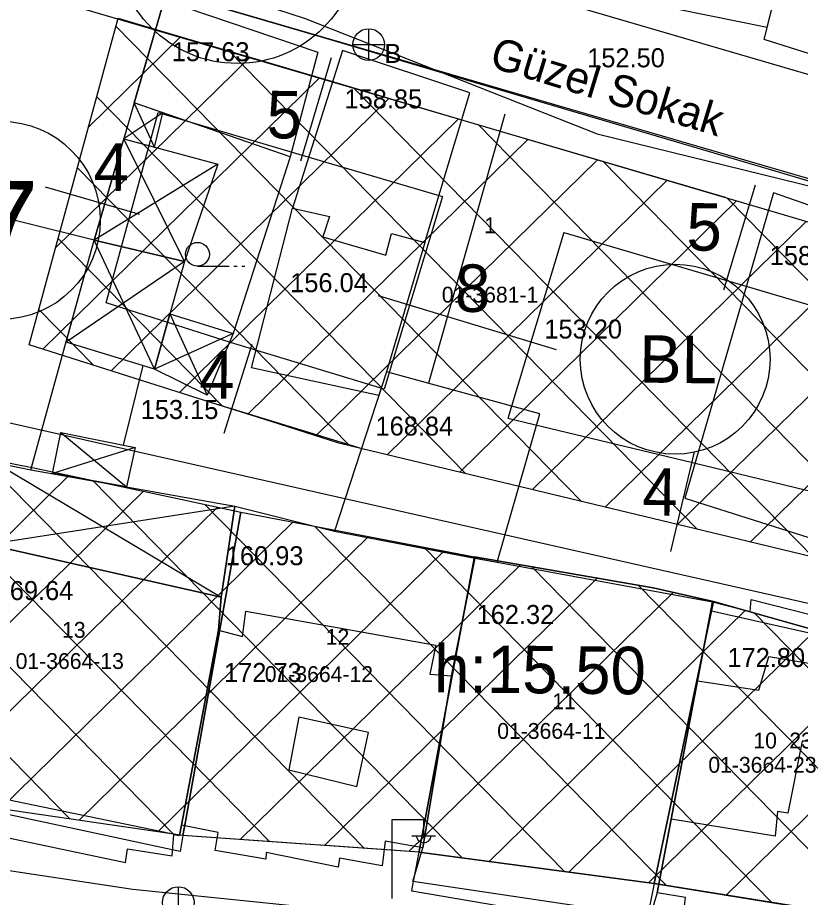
# Model space of a CAD drawing. Extents: x 419677 to 421689, y 4450851 to 4452923.
# Drawn here: x 420273.4 to 420322.9, y 4451828.2 to 4451883.7 of the extents above; entities that cross this region are included whole.
import ezdxf

# ---------------------------------------------------------------- set-up
doc = ezdxf.new("R2010")
doc.units = 0
for name, color, linetype in [('AA_HH', 7, 'Continuous'), ('Level 15', 7, 'Continuous'), ('Level 20', 7, 'Continuous'), ('Level 27', 7, 'Continuous'), ('Level 30', 7, 'Continuous'), ('Level 31', 7, 'Continuous'), ('Level 34', 7, 'Continuous'), ('Level 58', 7, 'Continuous'), ('Level 62', 7, 'Continuous'), ('MULKIYET SINIRI', 7, 'Continuous'), ('PARSEL KODU', 7, 'Continuous'), ('PARSEL NUMARASI', 7, 'Continuous')]:
    doc.layers.add(name, color=color, linetype=linetype)

msp = doc.modelspace()

# ---------------------------------------------------------------- linework, layer by layer
at = {"layer": 'AA_HH'}
for p, q in [((420295.558, 4451883.03), (420295.558, 4451881.03)), ((420294.558, 4451882.03), (420296.558, 4451882.03)), ((420282.037, 4451875.55), (420280.74, 4451878.339)), ((420282.56, 4451877.71), (420280.082, 4451876.078)), ((420283.919, 4451868.325), (420280.082, 4451876.078)), ((420286.03, 4451874.47), (420278.223, 4451869.679)), ((420282.026, 4451861.533), (420278.223, 4451869.679)), ((420283.919, 4451868.325), (420276.44, 4451863.235)), ((420284.744, 4451868.03), (420286.744, 4451868.03)), ((420287.044, 4451868.03), (420287.244, 4451868.03)), ((420287.544, 4451868.03), (420287.744, 4451868.03)), ((420282.995, 4451865.011), (420285.358, 4451859.87)), ((420286.992, 4451863.772), (420282.026, 4451861.533)), ((420276.102, 4451857.514), (420280.255, 4451854.091)), ((420280.808, 4451856.57), (420275.58, 4451854.924)), ((420271.95, 4451855.626), (420286.231, 4451847.119)), ((420287.104, 4451852.87), (420271.499, 4451850.436)), ((420297.043, 4451828.077), (420297.043, 4451833.077)), ((420297.043, 4451833.077), (420299.043, 4451833.077)), ((420299.043, 4451832.077), (420299.043, 4451833.077)), ((420298.283, 4451832.037), (420299.783, 4451832.037)), ((420283.539, 4451826.819), (420283.539, 4451828.819))]:
    msp.add_line(p, q, dxfattribs=at)
for points in [[(420390.75, 4451923.523), (420409.188, 4451915.742), (420409.405, 4451915.634), (420404.847, 4451901.458), (420398.889, 4451885.609), (420390.052, 4451861.129), (420390.032, 4451861.11), (420370.609, 4451866.595), (420330.042, 4451878.186), (420297.436, 4451887.716), (420262.872, 4451899.212)], [(420323.805, 4451823.125), (420308.606, 4451825.793), (420280.662, 4451828.644), (420250.498, 4451833.192), (420226.097, 4451837.959), (420218.204, 4451839.773), (420216.924, 4451840.317), (420216.193, 4451841.162), (420215.559, 4451842.463), (420215.158, 4451843.597), (420215.298, 4451847.67), (420220.167, 4451879.984), (420223.325, 4451903.801), (420223.396, 4451904.119), (420224.091, 4451903.995), (420246.674, 4451897.512), (420267.02, 4451891.687), (420291.549, 4451883.677), (420310.014, 4451876.395), (420326.305, 4451872.381)], [(420304.18, 4451877.638), (420299.339, 4451860.636)], [(420290.599, 4451874.931), (420286.992, 4451863.772)], [(420281.279, 4451861.761), (420280.043, 4451856.723)]]:
    msp.add_lwpolyline(points, dxfattribs=at)
for points in [[(420325.639, 4451902.56), (420329.272, 4451902.018), (420327.87, 4451891.113), (420326.283, 4451880.549), (420320.561, 4451882.347)], [(420313.516, 4451893.52), (420311.268, 4451885.058), (420320.759, 4451883.135), (420322.812, 4451891.306)], [(420273.307, 4451887.891), (420282.633, 4451884.855), (420278.223, 4451869.679), (420269.209, 4451871.907)], [(420290.599, 4451874.931), (420280.74, 4451878.339), (420282.633, 4451884.855), (420292.349, 4451881.539)], [(420293.919, 4451881.655), (420290.757, 4451871.691), (420293.085, 4451871.157), (420292.666, 4451869.89), (420296.649, 4451868.726), (420297.011, 4451870.093), (420299.121, 4451869.527), (420301.95, 4451878.97)], [(420282.037, 4451875.55), (420282.56, 4451877.71), (420280.74, 4451878.339), (420280.082, 4451876.078)], [(420286.03, 4451874.47), (420283.919, 4451868.325), (420278.223, 4451869.679), (420280.082, 4451876.078)], [(420321.161, 4451872.655), (420315.553, 4451853.37), (420325.121, 4451850.347), (420330.64, 4451869.358)], [(420265.328, 4451857.24), (420271.95, 4451855.626), (420274.208, 4451855.169), (420278.223, 4451869.679), (420269.209, 4451871.907)], [(420288.167, 4451861.608), (420290.757, 4451871.691), (420293.085, 4451871.157), (420292.666, 4451869.89), (420296.649, 4451868.726), (420297.011, 4451870.093), (420299.121, 4451869.527), (420296.7, 4451861.361), (420296.212, 4451859.867)], [(420283.919, 4451868.325), (420282.026, 4451861.533), (420276.44, 4451863.235), (420278.223, 4451869.679)], [(420282.995, 4451865.011), (420286.992, 4451863.772), (420285.358, 4451859.87), (420282.026, 4451861.533)], [(420296.7, 4451861.361), (420293.405, 4451851.278), (420303.675, 4451849.328), (420306.375, 4451858.705)], [(420276.102, 4451857.514), (420280.808, 4451856.57), (420280.255, 4451854.091), (420275.58, 4451854.924)], [(420271.95, 4451855.626), (420274.208, 4451855.169), (420287.104, 4451852.87), (420286.231, 4451847.119), (420271.499, 4451850.436)], [(420287.104, 4451852.87), (420293.405, 4451851.278), (420302.278, 4451849.593), (420300.808, 4451842.159), (420298.983, 4451831.281), (420296.604, 4451831.697), (420296.413, 4451830.135), (420293.724, 4451830.64), (420293.626, 4451830.055), (420289.089, 4451830.998), (420289.074, 4451830.567), (420285.857, 4451831.111), (420286.053, 4451832.261), (420283.735, 4451832.714), (420286.08, 4451845.026), (420286.231, 4451847.119)], [(420268.757, 4451835.138), (420268.493, 4451833.735), (420271.237, 4451833.13), (420271.167, 4451832.25), (420280.202, 4451830.347), (420280.33, 4451831.225), (420283.139, 4451830.774), (420283.255, 4451832.126), (420283.614, 4451832.052), (420283.735, 4451832.714), (420286.08, 4451845.026), (420286.231, 4451847.119), (420271.499, 4451850.436), (420268.757, 4451835.138)], [(420286.231, 4451847.119), (420286.08, 4451845.026), (420283.735, 4451832.714), (420283.614, 4451832.052), (420268.757, 4451835.138), (420271.499, 4451850.436)], [(420298.36, 4451829.147), (420298.983, 4451831.281), (420300.808, 4451842.159), (420302.278, 4451849.593), (420303.675, 4451849.328), (420317.303, 4451846.814), (420313.8, 4451828.431), (420313.33, 4451826.932)], [(420317.303, 4451846.814), (420319.675, 4451846.222), (420319.74, 4451846.965), (420326.116, 4451845.35), (420325.96, 4451844.826), (420328.289, 4451844.412), (420328.287, 4451843.785), (420326.105, 4451825.884), (420315.536, 4451827.606), (420315.594, 4451828.153), (420313.8, 4451828.431)], [(420287.809, 4451846.24), (420299.816, 4451844.096), (420299.438, 4451842.246), (420300.808, 4451842.159), (420298.983, 4451831.281), (420296.604, 4451831.697), (420296.413, 4451830.135), (420293.724, 4451830.64), (420293.626, 4451830.055), (420289.089, 4451830.998), (420289.074, 4451830.567), (420285.857, 4451831.111), (420286.053, 4451832.261), (420283.735, 4451832.714), (420286.08, 4451845.026), (420287.597, 4451844.64)], [(420325.03, 4451842.676), (420324.162, 4451838.017), (420322.965, 4451838.021), (420322.055, 4451833.479), (420321.415, 4451833.575), (420321.263, 4451832.016), (420314.69, 4451833.099), (420316.354, 4451841.837), (420320.222, 4451841.236), (420320.856, 4451843.373)], [(420291.14, 4451839.531), (420290.527, 4451836.218), (420294.825, 4451835.16), (420295.554, 4451838.561)]]:
    msp.add_lwpolyline(points, close=True, dxfattribs=at)
for centre, radius in [((420295.558, 4451882.03), 1), ((420284.744, 4451868.78), 0.75), ((420283.524, 4451827.827), 1)]:
    msp.add_circle(centre, radius, dxfattribs=at)
msp.add_arc((420299.043, 4451832.081), 0.474, 184.8384, 355.1464, dxfattribs=at)
at = {"layer": 'Level 15'}
msp.add_lwpolyline([(420222.223, 4451877.252), (420228.074, 4451876.266), (420248.804, 4451863.57), (420326.139, 4451846.113), (420346.529, 4451843.843), (420371.043, 4451837.282), (420436.77, 4451811.189), (420449.418, 4451804.129), (420449.587, 4451794.894), (420481.387, 4451791.18), (420478.447, 4451778.441), (420529.287, 4451757.66), (420547.217, 4451742.896), (420596.402, 4451716.716)], dxfattribs=at)
at = {"layer": 'Level 20'}
for p, q in [((420291.266, 4451874.688), (420293.222, 4451881.217)), ((420291.266, 4451874.688), (420293.222, 4451881.217)), ((420281.092, 4451871.294), (420275.142, 4451873.011)), ((420281.092, 4451871.294), (420275.142, 4451873.011)), ((420318.018, 4451866.531), (420320.008, 4451873.17)), ((420318.018, 4451866.531), (420320.008, 4451873.17)), ((420307.443, 4451862.743), (420296.19, 4451866.146)), ((420307.443, 4451862.743), (420296.19, 4451866.146)), ((420288.172, 4451863.088), (420286.411, 4451857.448)), ((420288.172, 4451863.088), (420286.411, 4451857.448)), ((420316.129, 4451856.306), (420314.644, 4451849.998)), ((420316.129, 4451856.306), (420314.644, 4451849.998))]:
    msp.add_line(p, q, dxfattribs=at)
for points in [[(420296.553, 4451860.254), (420286.839, 4451863.215), (420278.977, 4451865.704), (420282.25, 4451877.732)], [(420296.553, 4451860.254), (420286.839, 4451863.215), (420278.977, 4451865.704), (420282.25, 4451877.732)], [(420282.25, 4451877.732), (420290.582, 4451875.274), (420292.494, 4451874.71), (420300.234, 4451872.427)], [(420282.25, 4451877.732), (420290.582, 4451875.274), (420292.494, 4451874.71), (420300.234, 4451872.427)], [(420300.234, 4451872.427), (420296.553, 4451860.254)], [(420300.234, 4451872.427), (420296.553, 4451860.254)], [(420307.908, 4451870.163), (420304.351, 4451858.402)], [(420307.908, 4451870.163), (420304.351, 4451858.402)], [(420307.908, 4451870.163), (420319.479, 4451866.75), (420326.552, 4451864.664)], [(420307.908, 4451870.163), (420319.479, 4451866.75), (420326.552, 4451864.664)], [(420325.408, 4451853.338), (420316.023, 4451855.595), (420304.351, 4451858.402)], [(420325.408, 4451853.338), (420316.023, 4451855.595), (420304.351, 4451858.402)]]:
    msp.add_lwpolyline(points, dxfattribs=at)
at = {"layer": 'Level 27'}
for points in [[(420228.842, 4451899.024), (420234.49, 4451897.006), (420243.524, 4451894.339), (420248.702, 4451892.81), (420253.446, 4451891.409), (420258.322, 4451889.97), (420263.191, 4451888.53), (420268.041, 4451887.096), (420318.106, 4451872.399)], [(420394.128, 4451847.863), (420389.346, 4451833.367), (420380.198, 4451836.833), (420329.52, 4451848.244), (420324.552, 4451849.43), (420315.088, 4451851.706), (420295.159, 4451856.498), (420285.652, 4451859.395), (420274.109, 4451863.05), (420279.725, 4451883.69)], [(420394.128, 4451847.863), (420389.346, 4451833.367), (420380.198, 4451836.833), (420329.52, 4451848.244), (420324.552, 4451849.43), (420315.088, 4451851.706), (420295.159, 4451856.498), (420285.652, 4451859.395), (420274.109, 4451863.05), (420279.725, 4451883.69)], [(420394.128, 4451847.863), (420389.346, 4451833.367), (420380.198, 4451836.833), (420329.52, 4451848.244), (420324.552, 4451849.43), (420315.088, 4451851.706), (420295.159, 4451856.498), (420285.652, 4451859.395), (420274.109, 4451863.05), (420279.725, 4451883.69)], [(420279.725, 4451883.69), (420282.399, 4451882.901), (420291.997, 4451880.07), (420293.909, 4451879.506), (420301.519, 4451877.261), (420320.894, 4451871.546), (420330.383, 4451868.747), (420335.886, 4451866.961), (420344.501, 4451864.136), (420388.065, 4451849.85), (420394.128, 4451847.863)], [(420279.725, 4451883.69), (420282.399, 4451882.901), (420291.997, 4451880.07), (420293.909, 4451879.506), (420301.519, 4451877.261), (420320.894, 4451871.546), (420330.383, 4451868.747), (420335.886, 4451866.961), (420344.501, 4451864.136), (420388.065, 4451849.85), (420394.128, 4451847.863)], [(420272.35, 4451855.7), (420274.29, 4451855.32), (420283.777, 4451853.284), (420287.48, 4451852.49), (420293.575, 4451851.323), (420302.25, 4451849.675), (420313.54, 4451847.7), (420317.356, 4451846.847), (420328.1, 4451843.82)], [(420272.35, 4451855.7), (420274.29, 4451855.32), (420283.777, 4451853.284), (420287.48, 4451852.49), (420293.575, 4451851.323), (420302.25, 4451849.675), (420313.54, 4451847.7), (420317.356, 4451846.847), (420328.1, 4451843.82)], [(420272.35, 4451855.7), (420274.29, 4451855.32), (420283.777, 4451853.284), (420287.48, 4451852.49), (420293.575, 4451851.323), (420302.25, 4451849.675), (420313.54, 4451847.7), (420317.356, 4451846.847), (420328.1, 4451843.82)], [(420466.87, 4451761.554), (420444.66, 4451772.45), (420432.72, 4451781.46), (420406.94, 4451795.64), (420394.04, 4451802.23), (420369.87, 4451813.08), (420326.2, 4451827), (420313.613, 4451829.033), (420298.75, 4451831), (420283.823, 4451832.064), (420268.52, 4451834.3), (420253.88, 4451837.35), (420239.4, 4451840.6), (420216.542, 4451845.358)], [(420466.87, 4451761.554), (420444.66, 4451772.45), (420432.72, 4451781.46), (420406.94, 4451795.64), (420394.04, 4451802.23), (420369.87, 4451813.08), (420326.2, 4451827), (420313.613, 4451829.033), (420298.75, 4451831), (420283.823, 4451832.064), (420268.52, 4451834.3), (420253.88, 4451837.35), (420239.4, 4451840.6), (420217.433, 4451845.172)], [(420466.87, 4451761.554), (420444.66, 4451772.45), (420432.72, 4451781.46), (420406.94, 4451795.64), (420394.04, 4451802.23), (420369.87, 4451813.08), (420326.2, 4451827), (420313.613, 4451829.033), (420298.75, 4451831), (420283.823, 4451832.064), (420268.52, 4451834.3), (420253.88, 4451837.35), (420239.4, 4451840.6), (420217.433, 4451845.172)]]:
    msp.add_lwpolyline(points, dxfattribs=at)
at = {"layer": 'Level 31'}
msp.add_circle((420314.935, 4451862.149), 6, dxfattribs=at)
msp.add_circle((420314.935, 4451862.149), 6, dxfattribs=at)
at = {"layer": 'Level 34'}
for p, q in [((420309.007, 4451853.168), (420279.59, 4451883.194)), ((420309.007, 4451853.168), (420279.59, 4451883.194)), ((420277.856, 4451876.82), (420283.678, 4451882.524)), ((420277.856, 4451876.82), (420283.678, 4451882.524)), ((420275.778, 4451869.185), (420288.071, 4451881.228)), ((420275.778, 4451869.185), (420288.071, 4451881.228)), ((420316.333, 4451851.407), (420286.728, 4451881.624)), ((420316.333, 4451851.407), (420286.728, 4451881.624)), ((420274.958, 4451862.781), (420292.464, 4451879.932)), ((420274.958, 4451862.781), (420292.464, 4451879.932)), ((420323.659, 4451849.645), (420294.604, 4451879.301)), ((420323.659, 4451849.645), (420294.604, 4451879.301)), ((420301.682, 4451854.93), (420278.373, 4451878.721)), ((420301.682, 4451854.93), (420278.373, 4451878.721)), ((420279.278, 4451861.413), (420296.857, 4451878.636)), ((420279.278, 4451861.413), (420296.857, 4451878.636)), ((420283.597, 4451860.046), (420301.25, 4451877.34)), ((420283.597, 4451860.046), (420301.25, 4451877.34)), ((420330.946, 4451847.923), (420302.48, 4451876.978)), ((420330.946, 4451847.923), (420302.48, 4451876.978)), ((420287.938, 4451858.698), (420305.643, 4451876.045)), ((420287.938, 4451858.698), (420305.643, 4451876.045)), ((420292.297, 4451857.37), (420310.036, 4451874.749)), ((420292.297, 4451857.37), (420310.036, 4451874.749)), ((420338.131, 4451846.305), (420310.356, 4451874.654)), ((420338.131, 4451846.305), (420310.356, 4451874.654)), ((420294.284, 4451856.765), (420277.156, 4451874.247)), ((420294.284, 4451856.765), (420277.156, 4451874.247)), ((420296.736, 4451856.119), (420314.429, 4451873.453)), ((420296.736, 4451856.119), (420314.429, 4451873.453)), ((420345.315, 4451844.687), (420318.232, 4451872.331)), ((420345.315, 4451844.687), (420318.232, 4451872.331)), ((420301.325, 4451855.015), (420318.822, 4451872.157)), ((420301.325, 4451855.015), (420318.822, 4451872.157)), ((420305.915, 4451853.912), (420323.215, 4451870.861)), ((420305.915, 4451853.912), (420323.215, 4451870.861)), ((420286.301, 4451859.197), (420275.939, 4451869.774)), ((420286.301, 4451859.197), (420275.939, 4451869.774)), ((420310.504, 4451852.808), (420327.608, 4451869.566)), ((420310.504, 4451852.808), (420327.608, 4451869.566)), ((420315.093, 4451851.705), (420331.964, 4451868.234)), ((420315.093, 4451851.705), (420331.964, 4451868.234)), ((420319.682, 4451850.601), (420336.257, 4451866.839)), ((420319.682, 4451850.601), (420336.257, 4451866.839)), ((420278.193, 4451861.757), (420274.721, 4451865.301)), ((420278.193, 4451861.757), (420274.721, 4451865.301)), ((420276.681, 4451833.107), (420250.904, 4451859.418)), ((420276.681, 4451833.107), (420250.904, 4451859.418)), ((420283.217, 4451832.153), (420257.644, 4451858.254)), ((420283.217, 4451832.153), (420257.644, 4451858.254)), ((420289.285, 4451831.675), (420263.716, 4451857.773)), ((420289.285, 4451831.675), (420263.716, 4451857.773)), ((420295.305, 4451831.246), (420271.035, 4451856.017)), ((420295.305, 4451831.246), (420271.035, 4451856.017)), ((420257.947, 4451836.503), (420276.639, 4451854.816)), ((420257.947, 4451836.503), (420276.639, 4451854.816)), ((420301.502, 4451830.636), (420278.125, 4451854.497)), ((420301.502, 4451830.636), (420278.125, 4451854.497)), ((420262.66, 4451835.521), (420281.327, 4451853.81)), ((420262.66, 4451835.521), (420281.327, 4451853.81)), ((420307.936, 4451829.784), (420285.215, 4451852.976)), ((420307.936, 4451829.784), (420285.215, 4451852.976)), ((420267.374, 4451834.539), (420286.016, 4451852.804)), ((420267.374, 4451834.539), (420286.016, 4451852.804)), ((420272.284, 4451833.75), (420290.769, 4451851.86)), ((420272.284, 4451833.75), (420290.769, 4451851.86)), ((420314.396, 4451828.906), (420292.171, 4451851.592)), ((420314.396, 4451828.906), (420292.171, 4451851.592)), ((420277.258, 4451833.023), (420295.553, 4451850.947)), ((420277.258, 4451833.023), (420295.553, 4451850.947)), ((420321.049, 4451827.832), (420299.054, 4451850.282)), ((420321.049, 4451827.832), (420299.054, 4451850.282)), ((420282.232, 4451832.296), (420300.34, 4451850.038)), ((420282.232, 4451832.296), (420300.34, 4451850.038)), ((420287.447, 4451831.806), (420305.165, 4451849.165)), ((420287.447, 4451831.806), (420305.165, 4451849.165)), ((420328.038, 4451826.414), (420305.868, 4451849.042)), ((420328.038, 4451826.414), (420305.868, 4451849.042)), ((420292.775, 4451831.426), (420310.015, 4451848.317)), ((420292.775, 4451831.426), (420310.015, 4451848.317)), ((420336.181, 4451823.819), (420312.627, 4451847.86)), ((420336.181, 4451823.819), (420312.627, 4451847.86)), ((420298.103, 4451831.046), (420314.811, 4451847.416)), ((420298.103, 4451831.046), (420314.811, 4451847.416)), ((420303.174, 4451830.415), (420319.367, 4451846.28)), ((420303.174, 4451830.415), (420319.367, 4451846.28)), ((420344.323, 4451821.223), (420319.929, 4451846.122)), ((420344.323, 4451821.223), (420319.929, 4451846.122)), ((420308.209, 4451829.748), (420323.807, 4451845.03)), ((420308.209, 4451829.748), (420323.807, 4451845.03)), ((420313.245, 4451829.082), (420328.254, 4451843.787)), ((420313.245, 4451829.082), (420328.254, 4451843.787)), ((420318.161, 4451828.298), (420332.942, 4451842.78)), ((420318.161, 4451828.298), (420332.942, 4451842.78))]:
    msp.add_line(p, q, dxfattribs=at)
at = {"layer": 'Level 58'}
for centre, radius in [((420287.265, 4451888.515), 7.68), ((420272.35, 4451870.926), 6.25), ((420272.35, 4451870.926), 6.25)]:
    msp.add_circle(centre, radius, dxfattribs=at)
at = {"layer": 'Level 62'}
for points in [[(420229.86, 4451900.981), (420235.198, 4451899.404), (420244.232, 4451896.737), (420249.41, 4451895.208), (420254.154, 4451893.807), (420259.03, 4451892.368), (420263.9, 4451890.927), (420268.748, 4451889.494), (420330.019, 4451871.634)], [(420280.433, 4451886.088), (420283.106, 4451885.299), (420292.704, 4451882.468), (420294.616, 4451881.904), (420302.226, 4451879.659), (420321.601, 4451873.944), (420331.123, 4451871.135), (420336.661, 4451869.338), (420345.28, 4451866.512), (420388.844, 4451852.226), (420401.547, 4451847.988)], [(420280.433, 4451886.088), (420283.106, 4451885.299), (420292.704, 4451882.468), (420294.616, 4451881.904), (420302.226, 4451879.659), (420321.601, 4451873.944), (420331.123, 4451871.135), (420336.661, 4451869.338), (420345.28, 4451866.512), (420388.844, 4451852.226), (420401.547, 4451847.988)]]:
    msp.add_lwpolyline(points, dxfattribs=at)
at = {"layer": 'MULKIYET SINIRI'}
for p, q in [((420302.25, 4451849.675), (420298.764, 4451831.071)), ((420313.54, 4451847.7), (420302.25, 4451849.675)), ((420317.356, 4451846.847), (420313.54, 4451847.7)), ((420317.23, 4451846.25), (420317.356, 4451846.847)), ((420313.613, 4451829.033), (420317.23, 4451846.25)), ((420317.23, 4451846.25), (420313.613, 4451829.033)), ((420298.764, 4451831.071), (420298.75, 4451831)), ((420298.75, 4451831), (420313.613, 4451829.033)), ((420313.613, 4451829.033), (420326.2, 4451827))]:
    msp.add_line(p, q, dxfattribs=at)
for points in [[(420274.109, 4451863.05), (420279.725, 4451883.69), (420282.399, 4451882.901), (420291.997, 4451880.07), (420293.909, 4451879.506), (420301.519, 4451877.261), (420320.894, 4451871.546), (420330.383, 4451868.747), (420330.968, 4451868.574), (420328.928, 4451848.377), (420324.552, 4451849.43), (420315.088, 4451851.706), (420295.159, 4451856.498), (420293.673, 4451856.856), (420288.927, 4451858.358), (420285.652, 4451859.395)], [(420274.109, 4451863.05), (420279.725, 4451883.69), (420282.399, 4451882.901), (420291.997, 4451880.07), (420293.909, 4451879.506), (420301.519, 4451877.261), (420320.894, 4451871.546), (420330.383, 4451868.747), (420330.968, 4451868.574), (420328.928, 4451848.377), (420324.552, 4451849.43), (420315.088, 4451851.706), (420295.159, 4451856.498), (420293.673, 4451856.856), (420288.927, 4451858.358), (420285.652, 4451859.395)], [(420268.52, 4451834.3), (420272.35, 4451855.7), (420274.29, 4451855.32), (420283.777, 4451853.284), (420287.48, 4451852.49), (420283.981, 4451832.947), (420283.823, 4451832.064), (420283.642, 4451831.056), (420283.43, 4451831.101)], [(420268.52, 4451834.3), (420272.35, 4451855.7), (420274.29, 4451855.32), (420283.777, 4451853.284), (420287.48, 4451852.49), (420283.981, 4451832.947), (420283.823, 4451832.064), (420283.642, 4451831.056), (420283.43, 4451831.101)], [(420283.823, 4451832.064), (420283.981, 4451832.947), (420287.48, 4451852.49), (420293.575, 4451851.323), (420302.25, 4451849.675), (420298.764, 4451831.071), (420298.75, 4451831), (420293.144, 4451831.4), (420291.227, 4451831.537)], [(420283.823, 4451832.064), (420283.981, 4451832.947), (420287.48, 4451852.49), (420293.575, 4451851.323), (420302.25, 4451849.675), (420298.764, 4451831.071), (420298.75, 4451831), (420293.144, 4451831.4), (420291.227, 4451831.537)], [(420298.29, 4451828.542), (420298.34, 4451828.81), (420298.75, 4451831), (420298.764, 4451831.071), (420302.25, 4451849.675), (420313.54, 4451847.7), (420313.898, 4451847.638), (420317.356, 4451846.847), (420317.23, 4451846.25), (420313.613, 4451829.033), (420313.12, 4451826.62), (420313.001, 4451826.033)], [(420313.613, 4451829.033), (420317.23, 4451846.25), (420328.1, 4451843.82), (420326.2, 4451827)]]:
    msp.add_lwpolyline(points, close=True, dxfattribs=at)
msp.add_lwpolyline([(420328.1, 4451843.82), (420317.356, 4451846.847), (420317.23, 4451846.25)], dxfattribs=at)

# ---------------------------------------------------------------- texts
at = {"layer": 'AA_HH'}
for s, height, rotation, p in [('Güzel Sokak', 2, 343.0397, (420303.115, 4451880.642)), ('152.50 ', 1.2, 359.9981, (420309.376, 4451880.594)), ('153.20 ', 1.2, 359.9981, (420306.669, 4451863.459)), ('153.15 ', 1.2, 359.9981, (420281.155, 4451858.375))]:
    msp.add_text(s, height=height, rotation=rotation, dxfattribs=at).set_placement(p)
for s, p in [('157.63', (420283.122, 4451880.98)), ('B', (420296.558, 4451880.869)), ('158.85', (420294.036, 4451877.996)), ('158.14', (420320.911, 4451868.1)), ('156.04', (420290.602, 4451866.387)), ('168.84', (420295.995, 4451857.328)), ('160.93', (420286.534, 4451849.137)), ('169.64', (420271.989, 4451846.936)), ('162.32', (420302.388, 4451845.425)), ('172.80', (420318.242, 4451842.707)), ('172.73', (420286.423, 4451841.76))]:
    msp.add_text(s, height=1.2, dxfattribs=at).set_placement(p)
at = {"layer": 'Level 20'}
for s, p in [('5', (420289.104, 4451876.114)), ('5', (420289.104, 4451876.114)), ('4', (420278.172, 4451872.798)), ('4', (420278.172, 4451872.798)), ('5', (420315.641, 4451869.021)), ('5', (420315.641, 4451869.021)), ('8', (420301.007, 4451865.149)), ('8', (420301.007, 4451865.149)), ('4', (420284.837, 4451859.679)), ('4', (420284.837, 4451859.679)), ('4', (420312.85, 4451852.274)), ('4', (420312.85, 4451852.274))]:
    msp.add_text(s, height=3, rotation=359.4141, dxfattribs=at).set_placement(p)
at = {"layer": 'Level 30'}
msp.add_text('h:15.50', height=3, rotation=359.4141, dxfattribs=at).set_placement((420299.684, 4451841.11))
msp.add_text('h:15.50', height=3, rotation=359.4141, dxfattribs=at).set_placement((420299.684, 4451841.11))
at = {"layer": 'Level 31'}
msp.add_text('BL', height=3, rotation=359.4141, dxfattribs=at).set_placement((420312.653, 4451860.672))
msp.add_text('BL', height=3, rotation=359.4141, dxfattribs=at).set_placement((420312.653, 4451860.672))
at = {"layer": 'Level 58'}
msp.add_text('7', height=5, rotation=359.4141, dxfattribs=at).set_placement((420270.907, 4451868.441))
msp.add_text('7', height=5, rotation=359.4141, dxfattribs=at).set_placement((420270.907, 4451868.441))
at = {"layer": 'PARSEL KODU'}
for s, p in [('01-3681-1', (420300.186, 4451865.731)), ('01-3681-1', (420300.186, 4451865.731)), ('01-3664-13', (420273.25, 4451842.583)), ('01-3664-12', (420288.998, 4451841.759)), ('01-3664-11', (420303.69, 4451838.168)), ('01-3664-23', (420317.033, 4451836.026))]:
    msp.add_text(s, height=1, dxfattribs=at).set_placement(p)
at = {"layer": 'PARSEL NUMARASI'}
for s, p in [('1', (420302.867, 4451870.112)), ('1', (420302.867, 4451870.112)), ('13', (420276.184, 4451844.553)), ('13', (420276.184, 4451844.553)), ('12', (420292.851, 4451844.109)), ('12', (420292.851, 4451844.109)), ('11', (420307.168, 4451840.042)), ('11', (420307.168, 4451840.042)), ('10', (420319.879, 4451837.562)), ('23', (420322.151, 4451837.562))]:
    msp.add_text(s, height=1, dxfattribs=at).set_placement(p)

doc.saveas('drawing.dxf')
